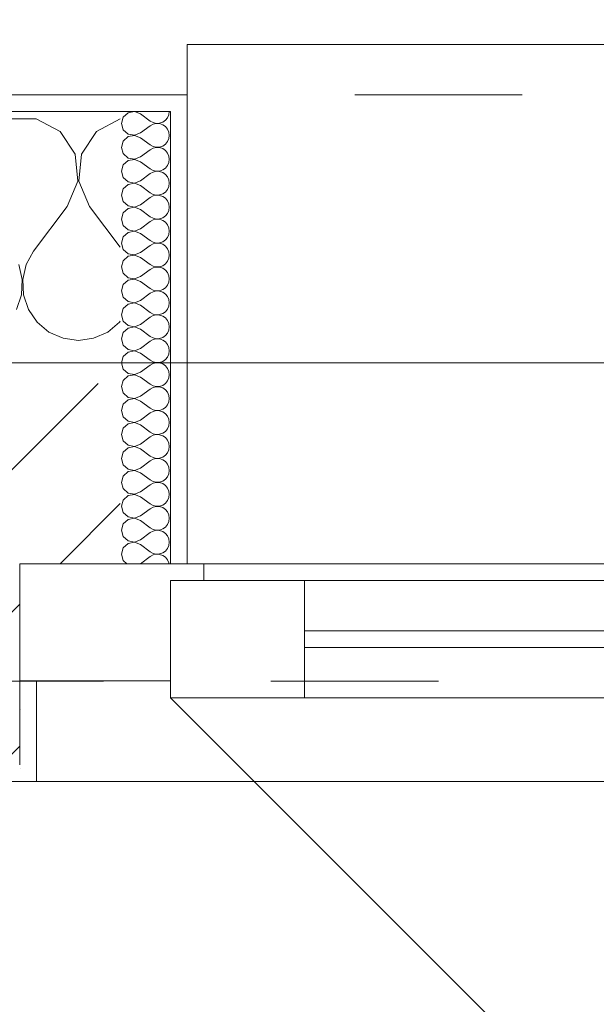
# Model space of a CAD drawing. Header units: metres. Extents: x -4 to 100, y -11 to 17.
# Tile 571 of 656: x 51.565 to 51.909, y 13.312 to 13.9. Entities that reach past the tile are written whole.
import ezdxf

# ---------------------------------------------------------------- set-up
doc = ezdxf.new("R2010")
doc.units = ezdxf.units.M
doc.header["$MEASUREMENT"] = 0
doc.linetypes.add('Strichlinie eng', pattern=[0.115, 0.075, -0.04])
doc.linetypes.add('Untersicht', pattern=[0.1, 0.075, -0.025])
for name, color, linetype in [('152 - Bemaßung_ Beschriftung.Ausbau', 7, 'Continuous'), ('603 - Struktur.Bodenplatte_ Decke Roh', 7, 'Continuous'), ('604 - Struktur.Wand Aussen', 7, 'Continuous'), ('650 - Abdeckung.Fußboden Aufbau', 7, 'Continuous'), ('Neubau_653 - Abdeckung.TB Verkofferung', 7, 'Continuous')]:
    doc.layers.add(name, color=color, linetype=linetype)
doc.styles.add('ERSTELLTER_STIL_2', font='txt')
doc.dimstyles.new('ERSTELLTER_STIL__5', dxfattribs={"dimtxt": 0.1, "dimasz": 0.0532, "dimexe": 0.18, "dimexo": 0.0625, "dimgap": 0, "dimtad": 1, "dimtih": 1, "dimtoh": 1, "dimzin": 0, "dimdsep": 46, "dimtxsty": 'ERSTELLTER_STIL_2', "dimblk": 'ARROWHEAD_2', "dimblk1": 'ARROWHEAD_2', "dimblk2": 'ARROWHEAD_2', "dimcen": 0.09, "dimse1": 1, "dimse2": 1, "dimclrd": 7, "dimclre": 7, "dimclrt": 7, "dimazin": 0, "dimtfac": 1, "dimtdec": 4, "dimtmove": 0, "dimatfit": 3, "dimfxl": 1, "dimtolj": 1, "dimtzin": 0, "dimarcsym": 0})
doc.dimstyles.new('ERSTELLTER_STIL__8', dxfattribs={"dimtxt": 0.18, "dimasz": 0.03648, "dimexe": 0.18, "dimexo": 0.0625, "dimgap": 0, "dimtad": 0, "dimtih": 1, "dimtoh": 1, "dimdec": 4, "dimzin": 0, "dimdsep": 46, "dimcen": 0.09, "dimadec": 0, "dimazin": 0, "dimtfac": 1, "dimtdec": 4, "dimtmove": 0, "dimatfit": 3, "dimldrblk": 'ARROWHEAD_11', "dimfxl": 1, "dimtolj": 1, "dimtzin": 0, "dimarcsym": 0})
pattern_1 = [(0, (0, 0), (0, 0.08660254), [0, -0.05]), (0, (0.025, 0.0433), (0, 0.08660254), [0, -0.05])]

# ---------------------------------------------------------------- blocks, each defined once
blk = doc.blocks.new('*X76')
at = {"layer": '604 - Struktur.Wand Aussen', "color": 7, "linetype": 'Continuous', "lineweight": 5}
for p, q in [((51.57479, 13.84066), (51.55855, 13.84066)), ((51.5891, 13.83299), (51.57479, 13.84066)), ((51.625, 13.84055), (51.6109, 13.83299)), ((51.59808, 13.81947), (51.5891, 13.83299)), ((51.6109, 13.83299), (51.60192, 13.81947)), ((51.59962, 13.8033), (51.59808, 13.81947)), ((51.60192, 13.81947), (51.60038, 13.8033)), ((51.59333, 13.78833), (51.59962, 13.8033)), ((51.60038, 13.8033), (51.60667, 13.78833)), ((51.59333, 13.78833), (51.57333, 13.76167)), ((51.60667, 13.78833), (51.625, 13.76389)), ((51.57333, 13.76167), (51.56888, 13.75362)), ((51.56653, 13.74466), (51.56445, 13.75362)), ((51.56888, 13.75362), (51.5668, 13.74466)), ((51.56609, 13.73547), (51.56653, 13.74466)), ((51.5668, 13.74466), (51.56725, 13.73547)), ((51.56315, 13.72676), (51.56609, 13.73547)), ((51.56725, 13.73547), (51.57019, 13.72676)), ((51.57019, 13.72676), (51.57539, 13.71918)), ((51.57539, 13.71918), (51.58248, 13.71331)), ((51.61752, 13.71331), (51.62461, 13.71918)), ((51.62461, 13.71918), (51.625, 13.71975)), ((51.58248, 13.71331), (51.59089, 13.7096)), ((51.60911, 13.7096), (51.61752, 13.71331)), ((51.59089, 13.7096), (51.6, 13.70833)), ((51.6, 13.70833), (51.60911, 13.7096))]:
    blk.add_line(p, q, dxfattribs=at)
blk = doc.blocks.new('*X105')
at = {"layer": '604 - Struktur.Wand Aussen', "color": 7, "linetype": 'Continuous', "lineweight": 5}
for p, q in [((51.62966, 13.84425), (51.62678, 13.84161)), ((51.6335, 13.84497), (51.62966, 13.84425)), ((51.63714, 13.84357), (51.6335, 13.84497)), ((51.63714, 13.84357), (51.64286, 13.83929)), ((51.65322, 13.84124), (51.65401, 13.84305)), ((51.65401, 13.84305), (51.65429, 13.845)), ((51.62678, 13.84161), (51.62571, 13.83786)), ((51.62571, 13.83786), (51.62678, 13.8341)), ((51.63714, 13.83214), (51.64286, 13.83643)), ((51.64286, 13.83929), (51.64458, 13.83833)), ((51.64458, 13.83738), (51.64286, 13.83643)), ((51.64458, 13.83833), (51.6465, 13.83789)), ((51.6465, 13.83783), (51.64458, 13.83738)), ((51.6465, 13.83789), (51.64847, 13.83798)), ((51.64847, 13.83773), (51.6465, 13.83783)), ((51.64847, 13.83798), (51.65034, 13.83861)), ((51.65034, 13.8371), (51.64847, 13.83773)), ((51.65034, 13.83861), (51.65196, 13.83973)), ((51.65196, 13.83599), (51.65034, 13.8371)), ((51.65196, 13.83973), (51.65322, 13.84124)), ((51.62678, 13.8341), (51.62966, 13.83147)), ((51.62966, 13.83147), (51.6335, 13.83074)), ((51.6335, 13.83069), (51.62966, 13.82996)), ((51.6335, 13.83074), (51.63714, 13.83214)), ((51.63714, 13.82929), (51.6335, 13.83069)), ((51.65322, 13.83447), (51.65196, 13.83599)), ((51.65401, 13.83267), (51.65322, 13.83447)), ((51.65429, 13.83071), (51.65401, 13.83267)), ((51.65401, 13.82876), (51.65429, 13.83071)), ((51.62678, 13.82733), (51.62571, 13.82357)), ((51.62966, 13.82996), (51.62678, 13.82733)), ((51.63714, 13.82929), (51.64286, 13.825)), ((51.64286, 13.825), (51.64458, 13.82405)), ((51.65034, 13.82433), (51.65196, 13.82544)), ((51.65196, 13.82544), (51.65322, 13.82696)), ((51.65322, 13.82696), (51.65401, 13.82876)), ((51.62571, 13.82357), (51.62678, 13.81982)), ((51.62678, 13.81982), (51.62966, 13.81718)), ((51.63714, 13.81786), (51.64286, 13.82214)), ((51.64458, 13.8231), (51.64286, 13.82214)), ((51.64458, 13.82405), (51.6465, 13.8236)), ((51.6465, 13.82354), (51.64458, 13.8231)), ((51.6465, 13.8236), (51.64847, 13.8237)), ((51.64847, 13.82345), (51.6465, 13.82354)), ((51.64847, 13.8237), (51.65034, 13.82433)), ((51.65034, 13.82282), (51.64847, 13.82345)), ((51.65196, 13.8217), (51.65034, 13.82282)), ((51.65322, 13.82018), (51.65196, 13.8217)), ((51.65401, 13.81838), (51.65322, 13.82018)), ((51.62678, 13.81304), (51.62571, 13.80929)), ((51.62966, 13.81567), (51.62678, 13.81304)), ((51.62966, 13.81718), (51.6335, 13.81646)), ((51.6335, 13.8164), (51.62966, 13.81567)), ((51.6335, 13.81646), (51.63714, 13.81786)), ((51.63714, 13.815), (51.6335, 13.8164)), ((51.63714, 13.815), (51.64286, 13.81071)), ((51.65322, 13.81267), (51.65401, 13.81448)), ((51.65429, 13.81643), (51.65401, 13.81838)), ((51.65401, 13.81448), (51.65429, 13.81643)), ((51.62571, 13.80929), (51.62678, 13.80553)), ((51.63714, 13.80357), (51.64286, 13.80786)), ((51.64286, 13.81071), (51.64458, 13.80976)), ((51.64458, 13.80881), (51.64286, 13.80786)), ((51.64458, 13.80976), (51.6465, 13.80931)), ((51.6465, 13.80926), (51.64458, 13.80881)), ((51.6465, 13.80931), (51.64847, 13.80941)), ((51.64847, 13.80916), (51.6465, 13.80926)), ((51.64847, 13.80941), (51.65034, 13.81004)), ((51.65034, 13.80853), (51.64847, 13.80916)), ((51.65034, 13.81004), (51.65196, 13.81116)), ((51.65196, 13.80742), (51.65034, 13.80853)), ((51.65196, 13.81116), (51.65322, 13.81267)), ((51.65322, 13.8059), (51.65196, 13.80742)), ((51.62678, 13.80553), (51.62966, 13.8029)), ((51.62966, 13.80139), (51.62678, 13.79876)), ((51.62966, 13.8029), (51.6335, 13.80217)), ((51.6335, 13.80211), (51.62966, 13.80139)), ((51.6335, 13.80217), (51.63714, 13.80357)), ((51.63714, 13.80071), (51.6335, 13.80211)), ((51.65401, 13.80409), (51.65322, 13.8059)), ((51.65429, 13.80214), (51.65401, 13.80409)), ((51.65401, 13.80019), (51.65429, 13.80214)), ((51.62678, 13.79876), (51.62571, 13.795)), ((51.63714, 13.80071), (51.64286, 13.79643)), ((51.64286, 13.79643), (51.64458, 13.79547)), ((51.64458, 13.79547), (51.6465, 13.79503)), ((51.6465, 13.79503), (51.64847, 13.79512)), ((51.64847, 13.79512), (51.65034, 13.79575)), ((51.65034, 13.79575), (51.65196, 13.79687)), ((51.65196, 13.79687), (51.65322, 13.79839)), ((51.65322, 13.79839), (51.65401, 13.80019)), ((51.62571, 13.795), (51.62678, 13.79124)), ((51.62678, 13.79124), (51.62966, 13.78861)), ((51.6335, 13.78789), (51.63714, 13.78929)), ((51.63714, 13.78929), (51.64286, 13.79357)), ((51.64458, 13.79453), (51.64286, 13.79357)), ((51.6465, 13.79497), (51.64458, 13.79453)), ((51.64847, 13.79488), (51.6465, 13.79497)), ((51.65034, 13.79425), (51.64847, 13.79488)), ((51.65196, 13.79313), (51.65034, 13.79425)), ((51.65322, 13.79161), (51.65196, 13.79313)), ((51.65401, 13.78981), (51.65322, 13.79161)), ((51.65429, 13.78786), (51.65401, 13.78981)), ((51.62678, 13.78447), (51.62571, 13.78071)), ((51.62966, 13.7871), (51.62678, 13.78447)), ((51.62966, 13.78861), (51.6335, 13.78789)), ((51.6335, 13.78783), (51.62966, 13.7871)), ((51.63714, 13.78643), (51.6335, 13.78783)), ((51.63714, 13.78643), (51.64286, 13.78214)), ((51.65196, 13.78258), (51.65322, 13.7841)), ((51.65322, 13.7841), (51.65401, 13.78591)), ((51.65401, 13.78591), (51.65429, 13.78786)), ((51.62571, 13.78071), (51.62678, 13.77696)), ((51.63714, 13.775), (51.64286, 13.77929)), ((51.64286, 13.78214), (51.64458, 13.78119)), ((51.64458, 13.78024), (51.64286, 13.77929)), ((51.64458, 13.78119), (51.6465, 13.78074)), ((51.6465, 13.78069), (51.64458, 13.78024)), ((51.6465, 13.78074), (51.64847, 13.78084)), ((51.64847, 13.78059), (51.6465, 13.78069)), ((51.64847, 13.78084), (51.65034, 13.78147)), ((51.65034, 13.77996), (51.64847, 13.78059)), ((51.65034, 13.78147), (51.65196, 13.78258)), ((51.65196, 13.77884), (51.65034, 13.77996)), ((51.65322, 13.77733), (51.65196, 13.77884)), ((51.62678, 13.77696), (51.62966, 13.77433)), ((51.62966, 13.77282), (51.62678, 13.77018)), ((51.62966, 13.77433), (51.6335, 13.7736)), ((51.6335, 13.77354), (51.62966, 13.77282)), ((51.6335, 13.7736), (51.63714, 13.775)), ((51.63714, 13.77214), (51.6335, 13.77354)), ((51.63714, 13.77214), (51.64286, 13.76786)), ((51.65401, 13.77552), (51.65322, 13.77733)), ((51.65322, 13.76982), (51.65401, 13.77162)), ((51.65429, 13.77357), (51.65401, 13.77552)), ((51.65401, 13.77162), (51.65429, 13.77357)), ((51.62678, 13.77018), (51.62571, 13.76643)), ((51.62571, 13.76643), (51.62678, 13.76267)), ((51.64286, 13.76786), (51.64458, 13.7669)), ((51.64458, 13.76595), (51.64286, 13.765)), ((51.64458, 13.7669), (51.6465, 13.76646)), ((51.6465, 13.7664), (51.64458, 13.76595)), ((51.6465, 13.76646), (51.64847, 13.76655)), ((51.64847, 13.7663), (51.6465, 13.7664)), ((51.64847, 13.76655), (51.65034, 13.76718)), ((51.65034, 13.76567), (51.64847, 13.7663)), ((51.65034, 13.76718), (51.65196, 13.7683)), ((51.65196, 13.7683), (51.65322, 13.76982)), ((51.62678, 13.76267), (51.62966, 13.76004)), ((51.62966, 13.76004), (51.6335, 13.75931)), ((51.6335, 13.75931), (51.63714, 13.76071)), ((51.63714, 13.76071), (51.64286, 13.765)), ((51.65196, 13.76456), (51.65034, 13.76567)), ((51.65322, 13.76304), (51.65196, 13.76456)), ((51.65401, 13.76124), (51.65322, 13.76304)), ((51.65429, 13.75929), (51.65401, 13.76124)), ((51.62678, 13.7559), (51.62571, 13.75214)), ((51.62966, 13.75853), (51.62678, 13.7559)), ((51.6335, 13.75926), (51.62966, 13.75853)), ((51.63714, 13.75786), (51.6335, 13.75926)), ((51.63714, 13.75786), (51.64286, 13.75357)), ((51.65034, 13.7529), (51.65196, 13.75401)), ((51.65196, 13.75401), (51.65322, 13.75553)), ((51.65322, 13.75553), (51.65401, 13.75733)), ((51.65401, 13.75733), (51.65429, 13.75929)), ((51.62571, 13.75214), (51.62678, 13.74839)), ((51.62678, 13.74839), (51.62966, 13.74575)), ((51.63714, 13.74643), (51.64286, 13.75071)), ((51.64286, 13.75357), (51.64458, 13.75262)), ((51.64458, 13.75167), (51.64286, 13.75071)), ((51.64458, 13.75262), (51.6465, 13.75217)), ((51.6465, 13.75211), (51.64458, 13.75167)), ((51.6465, 13.75217), (51.64847, 13.75227)), ((51.64847, 13.75202), (51.6465, 13.75211)), ((51.64847, 13.75227), (51.65034, 13.7529)), ((51.65034, 13.75139), (51.64847, 13.75202)), ((51.65196, 13.75027), (51.65034, 13.75139)), ((51.65322, 13.74876), (51.65196, 13.75027)), ((51.65401, 13.74695), (51.65322, 13.74876)), ((51.62966, 13.74425), (51.62678, 13.74161)), ((51.62966, 13.74575), (51.6335, 13.74503)), ((51.6335, 13.74497), (51.62966, 13.74425)), ((51.6335, 13.74503), (51.63714, 13.74643)), ((51.63714, 13.74357), (51.6335, 13.74497)), ((51.63714, 13.74357), (51.64286, 13.73929)), ((51.65322, 13.74124), (51.65401, 13.74305)), ((51.65429, 13.745), (51.65401, 13.74695)), ((51.65401, 13.74305), (51.65429, 13.745)), ((51.62678, 13.74161), (51.62571, 13.73786)), ((51.62571, 13.73786), (51.62678, 13.7341)), ((51.63714, 13.73214), (51.64286, 13.73643)), ((51.64286, 13.73929), (51.64458, 13.73833)), ((51.64458, 13.73738), (51.64286, 13.73643)), ((51.64458, 13.73833), (51.6465, 13.73789)), ((51.6465, 13.73783), (51.64458, 13.73738)), ((51.6465, 13.73789), (51.64847, 13.73798)), ((51.64847, 13.73773), (51.6465, 13.73783)), ((51.64847, 13.73798), (51.65034, 13.73861)), ((51.65034, 13.7371), (51.64847, 13.73773)), ((51.65034, 13.73861), (51.65196, 13.73973)), ((51.65196, 13.73599), (51.65034, 13.7371)), ((51.65196, 13.73973), (51.65322, 13.74124)), ((51.62678, 13.7341), (51.62966, 13.73147)), ((51.62966, 13.73147), (51.6335, 13.73074)), ((51.6335, 13.73069), (51.62966, 13.72996)), ((51.6335, 13.73074), (51.63714, 13.73214)), ((51.63714, 13.72929), (51.6335, 13.73069)), ((51.65322, 13.73447), (51.65196, 13.73599)), ((51.65401, 13.73267), (51.65322, 13.73447)), ((51.65429, 13.73071), (51.65401, 13.73267)), ((51.65401, 13.72876), (51.65429, 13.73071)), ((51.62678, 13.72733), (51.62571, 13.72357)), ((51.62966, 13.72996), (51.62678, 13.72733)), ((51.63714, 13.72929), (51.64286, 13.725)), ((51.64286, 13.725), (51.64458, 13.72405)), ((51.65034, 13.72433), (51.65196, 13.72544)), ((51.65196, 13.72544), (51.65322, 13.72696)), ((51.65322, 13.72696), (51.65401, 13.72876)), ((51.62571, 13.72357), (51.62678, 13.71982)), ((51.62678, 13.71982), (51.62966, 13.71718)), ((51.63714, 13.71786), (51.64286, 13.72214)), ((51.64458, 13.7231), (51.64286, 13.72214)), ((51.64458, 13.72405), (51.6465, 13.7236)), ((51.6465, 13.72354), (51.64458, 13.7231)), ((51.6465, 13.7236), (51.64847, 13.7237)), ((51.64847, 13.72345), (51.6465, 13.72354)), ((51.64847, 13.7237), (51.65034, 13.72433)), ((51.65034, 13.72282), (51.64847, 13.72345)), ((51.65196, 13.7217), (51.65034, 13.72282)), ((51.65322, 13.72018), (51.65196, 13.7217)), ((51.65401, 13.71838), (51.65322, 13.72018)), ((51.62678, 13.71304), (51.62571, 13.70929)), ((51.62966, 13.71567), (51.62678, 13.71304)), ((51.62966, 13.71718), (51.6335, 13.71646)), ((51.6335, 13.7164), (51.62966, 13.71567)), ((51.6335, 13.71646), (51.63714, 13.71786)), ((51.63714, 13.715), (51.6335, 13.7164)), ((51.63714, 13.715), (51.64286, 13.71071)), ((51.65322, 13.71267), (51.65401, 13.71448)), ((51.65429, 13.71643), (51.65401, 13.71838)), ((51.65401, 13.71448), (51.65429, 13.71643)), ((51.62571, 13.70929), (51.62678, 13.70553)), ((51.63714, 13.70357), (51.64286, 13.70786)), ((51.64286, 13.71071), (51.64458, 13.70976)), ((51.64458, 13.70881), (51.64286, 13.70786)), ((51.64458, 13.70976), (51.6465, 13.70931)), ((51.6465, 13.70926), (51.64458, 13.70881)), ((51.6465, 13.70931), (51.64847, 13.70941)), ((51.64847, 13.70916), (51.6465, 13.70926)), ((51.64847, 13.70941), (51.65034, 13.71004)), ((51.65034, 13.70853), (51.64847, 13.70916)), ((51.65034, 13.71004), (51.65196, 13.71116)), ((51.65196, 13.70742), (51.65034, 13.70853)), ((51.65196, 13.71116), (51.65322, 13.71267)), ((51.65322, 13.7059), (51.65196, 13.70742)), ((51.62678, 13.70553), (51.62966, 13.7029)), ((51.62966, 13.70139), (51.62678, 13.69876)), ((51.62966, 13.7029), (51.6335, 13.70217)), ((51.6335, 13.70211), (51.62966, 13.70139)), ((51.6335, 13.70217), (51.63714, 13.70357)), ((51.63714, 13.70071), (51.6335, 13.70211)), ((51.65401, 13.70409), (51.65322, 13.7059)), ((51.65429, 13.70214), (51.65401, 13.70409)), ((51.65401, 13.70019), (51.65429, 13.70214)), ((51.62678, 13.69876), (51.62571, 13.695)), ((51.63714, 13.70071), (51.64286, 13.69643)), ((51.64286, 13.69643), (51.64458, 13.69547)), ((51.64458, 13.69547), (51.6465, 13.69503)), ((51.64847, 13.69512), (51.65034, 13.69575)), ((51.65034, 13.69575), (51.65196, 13.69687)), ((51.65196, 13.69687), (51.65322, 13.69839)), ((51.65322, 13.69839), (51.65401, 13.70019)), ((51.62571, 13.695), (51.62678, 13.69124)), ((51.62678, 13.69124), (51.62966, 13.68861)), ((51.63714, 13.68929), (51.64286, 13.69357)), ((51.64458, 13.69453), (51.64286, 13.69357)), ((51.6465, 13.69497), (51.64458, 13.69453)), ((51.6465, 13.69503), (51.64847, 13.69512)), ((51.64847, 13.69488), (51.6465, 13.69497)), ((51.65034, 13.69425), (51.64847, 13.69488)), ((51.65196, 13.69313), (51.65034, 13.69425)), ((51.65322, 13.69161), (51.65196, 13.69313)), ((51.65401, 13.68981), (51.65322, 13.69161)), ((51.65429, 13.68786), (51.65401, 13.68981)), ((51.62678, 13.68447), (51.62571, 13.68071)), ((51.62966, 13.6871), (51.62678, 13.68447)), ((51.62966, 13.68861), (51.6335, 13.68789)), ((51.6335, 13.68783), (51.62966, 13.6871)), ((51.6335, 13.68789), (51.63714, 13.68929)), ((51.63714, 13.68643), (51.6335, 13.68783)), ((51.63714, 13.68643), (51.64286, 13.68214)), ((51.65196, 13.68258), (51.65322, 13.6841)), ((51.65322, 13.6841), (51.65401, 13.68591)), ((51.65401, 13.68591), (51.65429, 13.68786)), ((51.62571, 13.68071), (51.62678, 13.67696)), ((51.63714, 13.675), (51.64286, 13.67929)), ((51.64286, 13.68214), (51.64458, 13.68119)), ((51.64458, 13.68024), (51.64286, 13.67929)), ((51.64458, 13.68119), (51.6465, 13.68074)), ((51.6465, 13.68069), (51.64458, 13.68024)), ((51.6465, 13.68074), (51.64847, 13.68084)), ((51.64847, 13.68059), (51.6465, 13.68069)), ((51.64847, 13.68084), (51.65034, 13.68147)), ((51.65034, 13.67996), (51.64847, 13.68059)), ((51.65034, 13.68147), (51.65196, 13.68258)), ((51.65196, 13.67884), (51.65034, 13.67996)), ((51.65322, 13.67733), (51.65196, 13.67884)), ((51.62678, 13.67696), (51.62966, 13.67433)), ((51.62966, 13.67282), (51.62678, 13.67018)), ((51.62966, 13.67433), (51.6335, 13.6736)), ((51.6335, 13.67354), (51.62966, 13.67282)), ((51.6335, 13.6736), (51.63714, 13.675)), ((51.63714, 13.67214), (51.6335, 13.67354)), ((51.63714, 13.67214), (51.64286, 13.66786)), ((51.65401, 13.67552), (51.65322, 13.67733)), ((51.65429, 13.67357), (51.65401, 13.67552)), ((51.65401, 13.67162), (51.65429, 13.67357)), ((51.62678, 13.67018), (51.62571, 13.66643)), ((51.62571, 13.66643), (51.62678, 13.66267)), ((51.64286, 13.66786), (51.64458, 13.6669)), ((51.64458, 13.66595), (51.64286, 13.665)), ((51.64458, 13.6669), (51.6465, 13.66646)), ((51.6465, 13.6664), (51.64458, 13.66595)), ((51.6465, 13.66646), (51.64847, 13.66655)), ((51.64847, 13.6663), (51.6465, 13.6664)), ((51.64847, 13.66655), (51.65034, 13.66718)), ((51.65034, 13.66567), (51.64847, 13.6663)), ((51.65034, 13.66718), (51.65196, 13.6683)), ((51.65196, 13.6683), (51.65322, 13.66982)), ((51.65322, 13.66982), (51.65401, 13.67162)), ((51.62678, 13.66267), (51.62966, 13.66004)), ((51.62966, 13.66004), (51.6335, 13.65931)), ((51.6335, 13.65931), (51.63714, 13.66071)), ((51.63714, 13.66071), (51.64286, 13.665)), ((51.65196, 13.66456), (51.65034, 13.66567)), ((51.65322, 13.66304), (51.65196, 13.66456)), ((51.65401, 13.66124), (51.65322, 13.66304)), ((51.65429, 13.65929), (51.65401, 13.66124)), ((51.62678, 13.6559), (51.62571, 13.65214)), ((51.62966, 13.65853), (51.62678, 13.6559)), ((51.6335, 13.65926), (51.62966, 13.65853)), ((51.63714, 13.65786), (51.6335, 13.65926)), ((51.63714, 13.65786), (51.64286, 13.65357)), ((51.65196, 13.65401), (51.65322, 13.65553)), ((51.65322, 13.65553), (51.65401, 13.65733)), ((51.65401, 13.65733), (51.65429, 13.65929)), ((51.62571, 13.65214), (51.62678, 13.64839)), ((51.62678, 13.64839), (51.62966, 13.64575)), ((51.63714, 13.64643), (51.64286, 13.65071)), ((51.64286, 13.65357), (51.64458, 13.65262)), ((51.64458, 13.65167), (51.64286, 13.65071)), ((51.64458, 13.65262), (51.6465, 13.65217)), ((51.6465, 13.65211), (51.64458, 13.65167)), ((51.6465, 13.65217), (51.64847, 13.65227)), ((51.64847, 13.65202), (51.6465, 13.65211)), ((51.64847, 13.65227), (51.65034, 13.6529)), ((51.65034, 13.65139), (51.64847, 13.65202)), ((51.65034, 13.6529), (51.65196, 13.65401)), ((51.65196, 13.65027), (51.65034, 13.65139)), ((51.65322, 13.64876), (51.65196, 13.65027)), ((51.65401, 13.64695), (51.65322, 13.64876)), ((51.62966, 13.64425), (51.62678, 13.64161)), ((51.62966, 13.64575), (51.6335, 13.64503)), ((51.6335, 13.64497), (51.62966, 13.64425)), ((51.6335, 13.64503), (51.63714, 13.64643)), ((51.63714, 13.64357), (51.6335, 13.64497)), ((51.63714, 13.64357), (51.64286, 13.63929)), ((51.65322, 13.64124), (51.65401, 13.64305)), ((51.65429, 13.645), (51.65401, 13.64695)), ((51.65401, 13.64305), (51.65429, 13.645)), ((51.62678, 13.64161), (51.62571, 13.63786)), ((51.62571, 13.63786), (51.62678, 13.6341)), ((51.63714, 13.63214), (51.64286, 13.63643)), ((51.64286, 13.63929), (51.64458, 13.63833)), ((51.64458, 13.63738), (51.64286, 13.63643)), ((51.64458, 13.63833), (51.6465, 13.63789)), ((51.6465, 13.63783), (51.64458, 13.63738)), ((51.6465, 13.63789), (51.64847, 13.63798)), ((51.64847, 13.63773), (51.6465, 13.63783)), ((51.64847, 13.63798), (51.65034, 13.63861)), ((51.65034, 13.6371), (51.64847, 13.63773)), ((51.65034, 13.63861), (51.65196, 13.63973)), ((51.65196, 13.63599), (51.65034, 13.6371)), ((51.65196, 13.63973), (51.65322, 13.64124)), ((51.62678, 13.6341), (51.62966, 13.63147)), ((51.62966, 13.63147), (51.6335, 13.63074)), ((51.6335, 13.63069), (51.62966, 13.62996)), ((51.6335, 13.63074), (51.63714, 13.63214)), ((51.63714, 13.62929), (51.6335, 13.63069)), ((51.65322, 13.63447), (51.65196, 13.63599)), ((51.65401, 13.63267), (51.65322, 13.63447)), ((51.65429, 13.63071), (51.65401, 13.63267)), ((51.65401, 13.62876), (51.65429, 13.63071)), ((51.62678, 13.62733), (51.62571, 13.62357)), ((51.62966, 13.62996), (51.62678, 13.62733)), ((51.63714, 13.62929), (51.64286, 13.625)), ((51.64286, 13.625), (51.64458, 13.62405)), ((51.65034, 13.62433), (51.65196, 13.62544)), ((51.65196, 13.62544), (51.65322, 13.62696)), ((51.65322, 13.62696), (51.65401, 13.62876)), ((51.62571, 13.62357), (51.62678, 13.61982)), ((51.62678, 13.61982), (51.62966, 13.61718)), ((51.63714, 13.61786), (51.64286, 13.62214)), ((51.64458, 13.6231), (51.64286, 13.62214)), ((51.64458, 13.62405), (51.6465, 13.6236)), ((51.6465, 13.62354), (51.64458, 13.6231)), ((51.6465, 13.6236), (51.64847, 13.6237)), ((51.64847, 13.62345), (51.6465, 13.62354)), ((51.64847, 13.6237), (51.65034, 13.62433)), ((51.65034, 13.62282), (51.64847, 13.62345)), ((51.65196, 13.6217), (51.65034, 13.62282)), ((51.65322, 13.62018), (51.65196, 13.6217)), ((51.65401, 13.61838), (51.65322, 13.62018)), ((51.62678, 13.61304), (51.62571, 13.60929)), ((51.62966, 13.61567), (51.62678, 13.61304)), ((51.62966, 13.61718), (51.6335, 13.61646)), ((51.6335, 13.6164), (51.62966, 13.61567)), ((51.6335, 13.61646), (51.63714, 13.61786)), ((51.63714, 13.615), (51.6335, 13.6164)), ((51.63714, 13.615), (51.64286, 13.61071)), ((51.65322, 13.61267), (51.65401, 13.61448)), ((51.65429, 13.61643), (51.65401, 13.61838)), ((51.65401, 13.61448), (51.65429, 13.61643)), ((51.62571, 13.60929), (51.62678, 13.60553)), ((51.63714, 13.60357), (51.64286, 13.60786)), ((51.64286, 13.61071), (51.64458, 13.60976)), ((51.64458, 13.60881), (51.64286, 13.60786)), ((51.64458, 13.60976), (51.6465, 13.60931)), ((51.6465, 13.60926), (51.64458, 13.60881)), ((51.6465, 13.60931), (51.64847, 13.60941)), ((51.64847, 13.60916), (51.6465, 13.60926)), ((51.64847, 13.60941), (51.65034, 13.61004)), ((51.65034, 13.60853), (51.64847, 13.60916)), ((51.65034, 13.61004), (51.65196, 13.61116)), ((51.65196, 13.60742), (51.65034, 13.60853)), ((51.65196, 13.61116), (51.65322, 13.61267)), ((51.65322, 13.6059), (51.65196, 13.60742)), ((51.62678, 13.60553), (51.62966, 13.6029)), ((51.62966, 13.60139), (51.62678, 13.59876)), ((51.62966, 13.6029), (51.6335, 13.60217)), ((51.6335, 13.60211), (51.62966, 13.60139)), ((51.6335, 13.60217), (51.63714, 13.60357)), ((51.63714, 13.60071), (51.6335, 13.60211)), ((51.65401, 13.60409), (51.65322, 13.6059)), ((51.65429, 13.60214), (51.65401, 13.60409)), ((51.65401, 13.60019), (51.65429, 13.60214)), ((51.62678, 13.59876), (51.62571, 13.595)), ((51.63714, 13.60071), (51.64286, 13.59643)), ((51.64286, 13.59643), (51.64458, 13.59547)), ((51.64458, 13.59547), (51.6465, 13.59503)), ((51.64847, 13.59512), (51.65034, 13.59575)), ((51.65034, 13.59575), (51.65196, 13.59687)), ((51.65196, 13.59687), (51.65322, 13.59839)), ((51.65322, 13.59839), (51.65401, 13.60019)), ((51.62571, 13.595), (51.62678, 13.59124)), ((51.62678, 13.59124), (51.62966, 13.58861)), ((51.63714, 13.58929), (51.64286, 13.59357)), ((51.64458, 13.59453), (51.64286, 13.59357)), ((51.6465, 13.59497), (51.64458, 13.59453)), ((51.6465, 13.59503), (51.64847, 13.59512)), ((51.64847, 13.59488), (51.6465, 13.59497)), ((51.65034, 13.59425), (51.64847, 13.59488)), ((51.65196, 13.59313), (51.65034, 13.59425)), ((51.65322, 13.59161), (51.65196, 13.59313)), ((51.65401, 13.58981), (51.65322, 13.59161)), ((51.65429, 13.58786), (51.65401, 13.58981)), ((51.62678, 13.58447), (51.62571, 13.58071)), ((51.62966, 13.5871), (51.62678, 13.58447)), ((51.62966, 13.58861), (51.6335, 13.58789)), ((51.6335, 13.58783), (51.62966, 13.5871)), ((51.6335, 13.58789), (51.63714, 13.58929)), ((51.63714, 13.58643), (51.6335, 13.58783)), ((51.63714, 13.58643), (51.64286, 13.58214)), ((51.65196, 13.58258), (51.65322, 13.5841)), ((51.65322, 13.5841), (51.65401, 13.58591)), ((51.65401, 13.58591), (51.65429, 13.58786)), ((51.62571, 13.58071), (51.62678, 13.57696)), ((51.63714, 13.575), (51.64286, 13.57929)), ((51.64286, 13.58214), (51.64458, 13.58119)), ((51.64458, 13.58024), (51.64286, 13.57929)), ((51.64458, 13.58119), (51.6465, 13.58074)), ((51.6465, 13.58069), (51.64458, 13.58024)), ((51.6465, 13.58074), (51.64847, 13.58084)), ((51.64847, 13.58059), (51.6465, 13.58069)), ((51.64847, 13.58084), (51.65034, 13.58147)), ((51.65034, 13.57996), (51.64847, 13.58059)), ((51.65034, 13.58147), (51.65196, 13.58258)), ((51.65196, 13.57884), (51.65034, 13.57996)), ((51.65322, 13.57733), (51.65196, 13.57884)), ((51.62678, 13.57696), (51.62892, 13.575)), ((51.65401, 13.57552), (51.65322, 13.57733)), ((51.65409, 13.575), (51.65401, 13.57552))]:
    blk.add_line(p, q, dxfattribs=at)
blk = doc.blocks.new('ARROWHEAD_11')
at = {"color": 0, "linetype": 'Continuous', "lineweight": 0}
blk.add_line((0, 0), (-1, 0), dxfattribs=at)
at = {"color": 0, "linetype": 'Continuous', "lineweight": 0, "const_width": 0.25, "flags": 128}
blk.add_lwpolyline([(-0.125, 0, 1), (0.125, 0, 1)], format="xyb", close=True, dxfattribs=at)
blk = doc.blocks.new('*D308')
at = {"layer": '152 - Bemaßung_ Beschriftung.Ausbau', "color": 7, "linetype": 'Continuous', "lineweight": 5}
for p, q in [((46.71, 14.8025), (46.71, 14.9075)), ((46.73021, 14.89), (46.68979, 14.82)), ((51.58521, 14.89), (51.54479, 14.82)), ((44.31, 14.855), (46.71, 14.855)), ((46.71, 14.855), (51.565, 14.855))]:
    blk.add_line(p, q, dxfattribs=at)
at = {"layer": '152 - Bemaßung_ Beschriftung.Ausbau', "color": 7, "lineweight": 5, "insert": (48.97943, 14.85559), "char_height": 0.1, "attachment_point": 7, "style": 'ERSTELLTER_STIL_2'}
blk.add_mtext('\\A1;{\\pql;\\fArial|b0|i0|c0|p38;4,85\\fArial|b0|i0|c0|p38;\\A1{\\H.66x;\\S5^  ;}}', dxfattribs=at)
blk = doc.blocks.new('ARROWHEAD_2')
at = {"color": 0, "linetype": 'Continuous', "lineweight": 0}
for p, q in [((-0.378, -0.655), (0.378, 0.655)), ((0, 0), (-1, 0))]:
    blk.add_line(p, q, dxfattribs=at)
blk = doc.blocks.new('*D309')
at = {"layer": '152 - Bemaßung_ Beschriftung.Ausbau', "color": 7, "linetype": 'Continuous', "lineweight": 5}
for p, q in [((51.565, 14.8025), (51.565, 14.9075)), ((51.58521, 14.89), (51.54479, 14.82)), ((53.98521, 14.89), (53.94479, 14.82)), ((46.71, 14.855), (51.565, 14.855)), ((51.565, 14.855), (53.965, 14.855))]:
    blk.add_line(p, q, dxfattribs=at)
at = {"layer": '152 - Bemaßung_ Beschriftung.Ausbau', "color": 7, "lineweight": 5, "char_height": 0.1, "attachment_point": 7, "style": 'ERSTELLTER_STIL_2'}
for s, insert in [('\\A1;{\\pql;\\fArial|b0|i0|c0|p38;2,40}', (52.63197, 14.875)), ('\\A1;{\\pql;\\fArial|b0|i0|c0|p38;2,01}', (52.63197, 14.735))]:
    blk.add_mtext(s, dxfattribs=dict(at, insert=insert))
blk = doc.blocks.new('*D310')
at = {"layer": '152 - Bemaßung_ Beschriftung.Ausbau', "color": 7, "linetype": 'Continuous', "lineweight": 5}
for p, q in [((53.965, 14.8025), (53.965, 14.9075)), ((53.98521, 14.89), (53.94479, 14.82)), ((55.17021, 14.89), (55.12979, 14.82)), ((51.565, 14.855), (53.965, 14.855)), ((53.965, 14.855), (55.15, 14.855))]:
    blk.add_line(p, q, dxfattribs=at)
at = {"layer": '152 - Bemaßung_ Beschriftung.Ausbau', "color": 7, "lineweight": 5, "insert": (54.39943, 14.85559), "char_height": 0.1, "attachment_point": 7, "style": 'ERSTELLTER_STIL_2'}
blk.add_mtext('\\A1;{\\pql;\\fArial|b0|i0|c0|p38;1,18\\fArial|b0|i0|c0|p38;\\A1{\\H.66x;\\S5^  ;}}', dxfattribs=at)
blk = doc.blocks.new('*D344')
at = {"layer": '152 - Bemaßung_ Beschriftung.Ausbau', "color": 7, "linetype": 'Continuous', "lineweight": 5}
for p, q in [((51.01003, 15.3025), (51.01003, 15.4075)), ((51.03023, 15.39), (50.98982, 15.32)), ((54.4802, 15.39), (54.43978, 15.32)), ((50.84003, 15.355), (51.01003, 15.355)), ((51.01003, 15.355), (54.45999, 15.355))]:
    blk.add_line(p, q, dxfattribs=at)
at = {"layer": '152 - Bemaßung_ Beschriftung.Ausbau', "color": 7, "lineweight": 5, "char_height": 0.1, "attachment_point": 7, "style": 'ERSTELLTER_STIL_2'}
for s, insert in [('\\A1;{\\pql;\\fArial|b0|i0|c0|p38;3,45}', (52.52609, 15.375)), ('\\A1;{\\pql;\\fArial|b0|i0|c0|p38;14}', (54.28799, 15.375))]:
    blk.add_mtext(s, dxfattribs=dict(at, insert=insert))
blk = doc.blocks.new('*D345')
at = {"layer": '152 - Bemaßung_ Beschriftung.Ausbau', "color": 7, "linetype": 'Continuous', "lineweight": 5}
for p, q in [((54.45999, 15.3025), (54.45999, 15.4075)), ((54.4802, 15.39), (54.43978, 15.32)), ((54.6202, 15.39), (54.57978, 15.32)), ((51.01003, 15.355), (54.45999, 15.355)), ((54.45999, 15.355), (54.59999, 15.355))]:
    blk.add_line(p, q, dxfattribs=at)
blk = doc.blocks.new('*D383')
at = {"layer": '152 - Bemaßung_ Beschriftung.Ausbau', "color": 7, "linetype": 'Continuous', "lineweight": 5}
for p, q in [((51.07999, 15.8025), (51.07999, 15.9075)), ((51.1002, 15.89), (51.05978, 15.82)), ((54.4002, 15.89), (54.35978, 15.82)), ((50.77999, 15.855), (51.07999, 15.855)), ((51.07999, 15.855), (54.37999, 15.855))]:
    blk.add_line(p, q, dxfattribs=at)
at = {"layer": '152 - Bemaßung_ Beschriftung.Ausbau', "color": 7, "lineweight": 5, "insert": (52.59696, 15.875), "char_height": 0.1, "attachment_point": 7, "style": 'ERSTELLTER_STIL_2'}
blk.add_mtext('\\A1;{\\pql;\\fArial|b0|i0|c0|p38;3,30}', dxfattribs=at)
blk = doc.blocks.new('*D384')
at = {"layer": '152 - Bemaßung_ Beschriftung.Ausbau', "color": 7, "linetype": 'Continuous', "lineweight": 5}
for p, q in [((54.37999, 15.8025), (54.37999, 15.9075)), ((54.4002, 15.89), (54.35978, 15.82)), ((54.7002, 15.89), (54.65978, 15.82)), ((51.07999, 15.855), (54.37999, 15.855)), ((54.37999, 15.855), (54.67999, 15.855))]:
    blk.add_line(p, q, dxfattribs=at)
at = {"layer": '152 - Bemaßung_ Beschriftung.Ausbau', "color": 7, "lineweight": 5, "insert": (54.4541, 15.875), "char_height": 0.1, "attachment_point": 7, "style": 'ERSTELLTER_STIL_2'}
blk.add_mtext('\\A1;{\\pql;\\fArial|b0|i0|c0|p38;30}', dxfattribs=at)

msp = doc.modelspace()

# ---------------------------------------------------------------- hatches: boundary and pattern name
at = {"layer": '604 - Struktur.Wand Aussen', "linetype": 'Continuous', "lineweight": 0, "true_color": 0x000000}
h = msp.add_hatch(dxfattribs=at)
h.set_pattern_fill('Verputz_0001', color=18, style=0, pattern_type=2)
h.set_pattern_definition(pattern_1)
h.paths.add_polyline_path([(51.655, 13.855), (50.20599, 13.855), (50.20599, 13.845), (51.655, 13.845)])
h = msp.add_hatch(dxfattribs=at)
h.set_pattern_fill('Verputz_0001', color=18, style=0, pattern_type=2)
h.set_pattern_definition(pattern_1)
h.paths.add_polyline_path([(51.655, 13.855), (51.655, 13.575), (51.665, 13.575), (51.665, 13.855)])
h = msp.add_hatch(dxfattribs=at)
h.set_pattern_fill('Beton__Stahlbeton_0001', color=18, style=0, pattern_type=2)
h.set_pattern_definition([(45, (0, 0), (-0.08485281, 0.08485281), []), (45, (-0.04243, 0.04243), (-0.08485281, 0.08485281), [0.09, -0.03])])
h.paths.add_polyline_path([(50.25199, 13.61), (50.28199, 13.61), (50.29199, 13.61), (50.29199, 13.455), (51.565, 13.455), (51.565, 13.505), (51.565, 13.575), (51.625, 13.575), (51.625, 13.695), (50.25199, 13.695)])
h = msp.add_hatch(dxfattribs=at)
h.set_pattern_fill('Gips_0001', color=18, style=0, pattern_type=2)
h.set_pattern_definition([(45, (0, 0), (-0.01767767, 0.01767767), [0, -0.025])])
h.paths.add_polyline_path([(51.565, 13.445), (51.575, 13.445), (51.575, 13.505), (51.565, 13.505)])

# ---------------------------------------------------------------- linework, layer by layer
at = {"layer": '603 - Struktur.Bodenplatte_ Decke Roh', "color": 7, "linetype": 'Continuous', "lineweight": 18, "flags": 128}
msp.add_lwpolyline([(62.27503, 0.005), (62.27503, 13.695), (50.77999, 13.695), (50.77999, 13.455), (50.77999, 12.99998), (50.84003, 12.99998), (50.84003, 8.58498), (49.03003, 8.58498), (49.03003, 8.72498), (47.41003, 8.72498), (47.41003, 12.99998), (47.47999, 12.99998), (47.47999, 13.455), (47.47999, 13.695), (14.77999, 13.695)], dxfattribs=at)
at = {"layer": '604 - Struktur.Wand Aussen', "color": 7, "linetype": 'Continuous', "lineweight": 9}
for p, q in [((53.865, 13.885), (51.665, 13.885)), ((51.665, 13.885), (51.665, 13.855)), ((51.655, 13.495), (52.07219, 13.07781)), ((53.955, 13.445), (51.575, 13.445))]:
    msp.add_line(p, q, dxfattribs=at)
at = {"layer": '604 - Struktur.Wand Aussen', "color": 7, "linetype": 'Continuous', "lineweight": 5}
for p, q in [((51.655, 13.855), (51.665, 13.855)), ((51.665, 13.855), (51.665, 13.845)), ((51.665, 13.855), (51.665, 13.845)), ((51.625, 13.845), (50.23599, 13.845)), ((51.625, 13.845), (51.655, 13.845)), ((51.655, 13.575), (51.655, 13.845)), ((51.655, 13.845), (51.655, 13.575)), ((51.665, 13.845), (51.665, 13.705)), ((51.665, 13.845), (51.665, 13.705)), ((51.665, 13.705), (51.665, 13.695)), ((51.665, 13.705), (51.665, 13.695)), ((51.665, 13.695), (51.665, 13.575)), ((51.665, 13.695), (51.665, 13.575)), ((51.625, 13.575), (51.655, 13.575)), ((51.625, 13.575), (51.655, 13.575)), ((51.625, 13.575), (51.655, 13.575)), ((51.655, 13.575), (51.665, 13.575)), ((51.655, 13.575), (51.665, 13.575)), ((51.655, 13.575), (51.665, 13.575)), ((51.565, 13.505), (51.575, 13.505)), ((51.565, 13.505), (51.575, 13.505)), ((51.565, 13.505), (51.575, 13.505)), ((51.575, 13.505), (51.575, 13.455)), ((51.575, 13.505), (51.575, 13.455)), ((51.575, 13.455), (51.575, 13.445)), ((51.575, 13.455), (51.575, 13.445)), ((51.565, 13.445), (51.575, 13.445))]:
    msp.add_line(p, q, dxfattribs=at)
at = {"layer": '604 - Struktur.Wand Aussen', "color": 7, "linetype": 'Strichlinie eng', "lineweight": 9}
for p, q in [((53.865, 13.855), (51.665, 13.855)), ((53.955, 13.445), (51.575, 13.445))]:
    msp.add_line(p, q, dxfattribs=at)
at = {"layer": '604 - Struktur.Wand Aussen', "color": 7, "linetype": 'Continuous', "lineweight": 13}
for p, q in [((51.625, 13.695), (50.25199, 13.695)), ((51.625, 13.575), (51.565, 13.575)), ((51.565, 13.575), (51.565, 13.505)), ((51.565, 13.575), (51.675, 13.575)), ((51.565, 13.575), (51.565, 13.505)), ((51.565, 13.575), (51.565, 13.505)), ((51.625, 13.575), (51.565, 13.575)), ((51.625, 13.575), (51.565, 13.575)), ((51.675, 13.575), (52.225, 13.575)), ((51.675, 13.575), (51.675, 13.565)), ((51.675, 13.565), (51.655, 13.565)), ((51.655, 13.565), (51.655, 13.505)), ((51.655, 13.495), (51.655, 13.565)), ((51.655, 13.565), (51.735, 13.565)), ((51.735, 13.565), (52.165, 13.565)), ((51.735, 13.565), (51.735, 13.495)), ((51.735, 13.535), (52.165, 13.535)), ((52.165, 13.525), (51.735, 13.525)), ((51.565, 13.455), (51.565, 13.505)), ((51.655, 13.505), (51.565, 13.505)), ((51.735, 13.495), (51.655, 13.495)), ((52.165, 13.495), (51.735, 13.495))]:
    msp.add_line(p, q, dxfattribs=at)
at = {"layer": '604 - Struktur.Wand Aussen', "color": 7, "linetype": 'Continuous', "lineweight": 5, "flags": 128}
for points in [[(51.655, 13.855), (50.20599, 13.855)], [(51.08999, 13.445), (51.565, 13.445)]]:
    msp.add_lwpolyline(points, dxfattribs=at)
at = {"layer": '604 - Struktur.Wand Aussen', "color": 7, "linetype": 'Continuous', "lineweight": 9}
msp.add_point((51.575, 13.445), dxfattribs=at)
at = {"layer": '650 - Abdeckung.Fußboden Aufbau', "color": 7, "linetype": 'Continuous', "lineweight": 13, "flags": 128}
msp.add_lwpolyline([(54.36999, 8.24), (54.36999, 8.50998), (54.45999, 8.50998), (54.45999, 12.98998), (54.36999, 12.98998), (54.36999, 13.445), (51.08999, 13.445), (51.08999, 12.98998), (51.01003, 12.98998)], dxfattribs=at)
at = {"layer": 'Neubau_653 - Abdeckung.TB Verkofferung', "color": 1, "linetype": 'Untersicht', "lineweight": 9}
msp.add_line((51.11499, 13.50498), (62.02503, 13.50498), dxfattribs=at)

# ---------------------------------------------------------------- block references
at = {"layer": '604 - Struktur.Wand Aussen', "color": 7, "lineweight": 18}
for name in ['*X105', '*X76']:
    msp.add_blockref(name, (0, 0), dxfattribs=at)

# ---------------------------------------------------------------- dimensions: what is measured, and where the dimension line sits
at = {"layer": '152 - Bemaßung_ Beschriftung.Ausbau', "color": 7, "linetype": 'Continuous', "lineweight": 5}
for base, p1, p2, picture, middle in [((54.37999, 15.855), (51.07999, 13.44998), (54.37999, 13.44998), '*D383', (52.72684, 15.925)), ((54.67999, 15.855), (54.37999, 13.44998), (54.67999, 13.44998), '*D384', (54.53034, 15.925)), ((54.45999, 15.355), (51.01003, 10.71945), (54.45999, 10.54999), '*D344', (52.65597, 15.425)), ((54.59999, 15.355), (54.45999, 10.54999), (54.59999, 10.54999), '*D345', (54.36422, 15.425)), ((51.565, 14.855), (46.71, 13.575), (51.565, 13.575), '*D308', (49.2443704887, 14.9250000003)), ((55.15, 14.855), (53.965, 13.575), (55.15, 13.575), '*D310', (54.6643704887, 14.9250000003)), ((53.965, 14.855), (51.565, 13.575), (53.965, 13.575), '*D309', (52.76185, 14.925))]:
    dim = msp.add_linear_dim(base=base, p1=p1, p2=p2, angle=0, dimstyle='ERSTELLTER_STIL__5', dxfattribs=at)
    dim.commit()
    dim.dimension.update_dxf_attribs({"geometry": picture, "text_midpoint": middle, "dimtype": 160})

# ---------------------------------------------------------------- leaders
at = {"layer": '152 - Bemaßung_ Beschriftung.Ausbau', "color": 7, "linetype": 'Continuous', "lineweight": 9, "annotation_type": 0, "has_hookline": 1, "hookline_direction": 0, "text_width": 0.96535}
msp.add_leader([(50.94935, 12.4902), (51.74259, 14.43409), (51.79259, 14.43409)], dimstyle='ERSTELLTER_STIL__8', dxfattribs=at)

doc.saveas('drawing.dxf')
